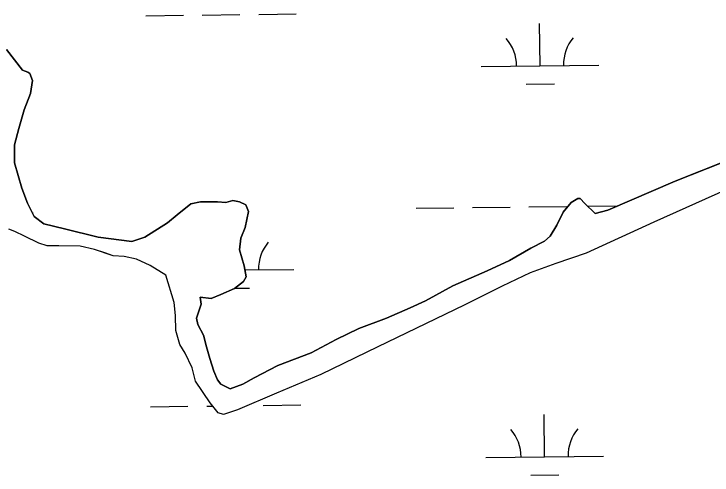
# Model space of a CAD drawing. Extents: x 3684037 to 3722149, y 433263 to 459021.
# Drawn here: x 3714882 to 3715476, y 451234 to 451627 of the extents above; entities that cross this region are included whole.
import ezdxf

# ---------------------------------------------------------------- set-up
doc = ezdxf.new("R2010")
doc.units = 0
doc.layers.add('V-TOPO-SHOR', color=7, linetype='Continuous')
doc.layers.add('V-WETL-SWMP', color=7, linetype='Continuous')

msp = doc.modelspace()

# ---------------------------------------------------------------- linework, layer by layer
at = {"layer": 'V-TOPO-SHOR'}
for points in [[(3714875.84, 451596.5), (3714889.22, 451578.93), (3714893.89, 451577.16), (3714895.64, 451575.99), (3714897.95, 451570.14), (3714896.16, 451559.05), (3714890.86, 451545.05), (3714886.14, 451529.29)], [(3714886.14, 451529.29), (3714882.58, 451515.29), (3714882.54, 451500.1), (3714888.89, 451478.47), (3714893.52, 451465.61), (3714899.32, 451454.49), (3714907.48, 451448.04), (3714924.99, 451443.89), (3714953.58, 451436.79), (3714982.19, 451433.19), (3714993.3, 451436.66), (3715012.62, 451448.86), (3715020.82, 451455.84), (3715032.53, 451465.15), (3715040.71, 451466.88), (3715047.72, 451466.85), (3715055.31, 451466.83), (3715062.32, 451466.22), (3715068.17, 451467.95), (3715074, 451466.77), (3715079.25, 451464.41), (3715081.57, 451458.56), (3715078.6, 451445.14), (3715075.07, 451435.81), (3715073.87, 451425.88), (3715077.91, 451412.43), (3715079.63, 451403.08), (3715077.28, 451399), (3715069.67, 451393.19), (3715057.97, 451387.97), (3715049.78, 451384.49), (3715040.44, 451385.69)], [(3715040.44, 451385.69), (3715041.42, 451379.74), (3715037.41, 451367.87), (3715038.39, 451362.42), (3715043.31, 451353.49), (3715045.75, 451343.58), (3715048.69, 451333.66), (3715052.12, 451322.76), (3715055.07, 451315.32), (3715058.03, 451311.84), (3715065.94, 451307.86), (3715076.85, 451311.78), (3715086.27, 451317.2), (3715106.61, 451327.53), (3715134.87, 451338.33), (3715156.2, 451349.65), (3715175.55, 451359), (3715198.85, 451367.84), (3715219.19, 451376.68), (3715232.08, 451382.58), (3715255.4, 451395.38), (3715284.66, 451408.16), (3715303.5, 451417.01), (3715321.86, 451427.35), (3715333.27, 451433.26), (3715338.24, 451437.7), (3715343.72, 451447.09), (3715349.2, 451457.97), (3715356.16, 451466.36), (3715361.62, 451469.81), (3715363.6, 451469.8), (3715367.55, 451465.33), (3715376.44, 451456.89), (3715387.34, 451459.82), (3715444.37, 451484.39), (3715553.46, 451527.61)], [(3715524.43, 451493.42), (3715426.24, 451449.66), (3715368.7, 451423.11), (3715342.92, 451414.28), (3715321.11, 451406.43), (3715297.3, 451395.12), (3715265.06, 451378.88), (3715191.65, 451343.47), (3715143.04, 451319.86), (3715105.35, 451304.14), (3715072.13, 451289.88), (3715060.23, 451285.96), (3715055.78, 451287.46), (3715048.87, 451295.9), (3715036.55, 451314.27), (3715033.62, 451325.67), (3715027.72, 451338.07), (3715023.28, 451345.51), (3715019.85, 451357.4), (3715019.4, 451370.28), (3715018.45, 451381.18), (3715011.3, 451404.48)], [(3715011.3, 451404.48), (3714997.9, 451412.7), (3714986.23, 451417.99), (3714975.73, 451420.36), (3714966.38, 451420.98), (3714959.38, 451423.34), (3714950.63, 451426.29), (3714938.37, 451429.25), (3714920.27, 451429.3), (3714910.34, 451429.34), (3714903.34, 451431.7), (3714891.09, 451437.58), (3714882.93, 451441.69), (3714877.68, 451443.46)]]:
    msp.add_lwpolyline(points, dxfattribs=at)
at = {"layer": 'V-WETL-SWMP'}
for p, q in [((3715090.21, 451626.3), (3715122.21, 451626.68)), ((3714994.21, 451625.19), (3715026.21, 451625.56)), ((3715042.21, 451625.75), (3715074.21, 451626.12)), ((3715329.58, 451582.66), (3715329.16, 451618.65)), ((3714889.22, 451578.93), (3714875.84, 451596.5)), ((3715279.58, 451582.07), (3715379.57, 451583.24)), ((3714893.89, 451577.16), (3714889.22, 451578.93)), ((3714895.63, 451575.99), (3714893.89, 451577.16)), ((3714897.95, 451570.14), (3714895.63, 451575.99)), ((3714896.16, 451559.05), (3714897.95, 451570.14)), ((3715317.76, 451567.09), (3715341.75, 451567.37)), ((3714890.86, 451545.05), (3714896.16, 451559.05)), ((3714886.14, 451529.29), (3714890.86, 451545.05)), ((3714882.58, 451515.29), (3714886.14, 451529.29)), ((3715553.46, 451527.61), (3715444.37, 451484.39)), ((3714882.54, 451500.1), (3714882.58, 451515.29)), ((3714888.89, 451478.47), (3714882.54, 451500.1)), ((3715444.37, 451484.39), (3715387.34, 451459.82)), ((3714893.52, 451465.61), (3714888.89, 451478.47)), ((3715040.71, 451466.87), (3715032.53, 451465.15)), ((3715047.72, 451466.85), (3715040.71, 451466.87)), ((3715055.31, 451466.83), (3715047.72, 451466.85)), ((3715062.32, 451466.22), (3715055.31, 451466.83)), ((3715068.16, 451467.95), (3715062.32, 451466.22)), ((3715074, 451466.76), (3715068.16, 451467.95)), ((3715079.25, 451464.41), (3715074, 451466.76)), ((3715356.16, 451466.36), (3715349.2, 451457.97)), ((3715361.62, 451469.81), (3715356.16, 451466.36)), ((3715362.06, 451469.81), (3715361.62, 451469.81)), ((3715363.6, 451469.8), (3715362.06, 451469.81)), ((3715367.55, 451465.33), (3715363.6, 451469.8)), ((3714899.32, 451454.49), (3714893.52, 451465.61)), ((3715032.53, 451465.15), (3715020.81, 451455.84)), ((3715081.57, 451458.56), (3715079.25, 451464.41)), ((3715224.14, 451461.35), (3715256.13, 451461.72)), ((3715272.13, 451461.91), (3715304.13, 451462.28)), ((3715320.13, 451462.47), (3715352.13, 451462.84)), ((3715376.43, 451456.89), (3715367.55, 451465.33)), ((3715369.95, 451463.05), (3715395.51, 451463.34)), ((3714897.73, 451457.55), (3714898.25, 451457.56)), ((3714907.48, 451448.04), (3714899.32, 451454.49)), ((3715020.81, 451455.84), (3715012.61, 451448.86)), ((3715078.6, 451445.14), (3715081.57, 451458.56)), ((3715349.2, 451457.97), (3715343.72, 451447.09)), ((3715387.34, 451459.82), (3715376.43, 451456.89)), ((3715012.61, 451448.86), (3714993.3, 451436.66)), ((3714924.99, 451443.89), (3714907.48, 451448.04)), ((3714953.58, 451436.79), (3714924.99, 451443.89)), ((3715075.07, 451435.81), (3715078.6, 451445.14)), ((3715343.72, 451447.09), (3715338.24, 451437.7)), ((3714982.19, 451433.19), (3714953.58, 451436.79)), ((3714993.3, 451436.66), (3714982.19, 451433.19)), ((3715338.24, 451437.7), (3715333.27, 451433.26)), ((3715073.87, 451425.88), (3715075.07, 451435.81)), ((3715333.27, 451433.26), (3715321.86, 451427.35)), ((3715077.91, 451412.43), (3715073.87, 451425.88)), ((3715321.86, 451427.35), (3715303.51, 451417.01)), ((3715303.51, 451417.01), (3715284.66, 451408.16)), ((3715079.63, 451403.08), (3715077.91, 451412.43)), ((3715078.56, 451408.91), (3715120.14, 451409.39)), ((3715284.66, 451408.16), (3715255.4, 451395.38)), ((3715077.28, 451399), (3715079.63, 451403.08)), ((3715069.67, 451393.19), (3715077.28, 451399)), ((3715255.4, 451395.38), (3715232.08, 451382.58)), ((3715057.97, 451387.97), (3715069.67, 451393.19)), ((3715069.92, 451393.38), (3715082.32, 451393.52)), ((3715041.41, 451379.74), (3715040.44, 451385.69)), ((3715040.44, 451385.69), (3715049.78, 451384.49)), ((3715049.78, 451384.49), (3715057.97, 451387.97)), ((3715037.41, 451367.87), (3715041.41, 451379.74)), ((3715232.08, 451382.58), (3715219.19, 451376.68)), ((3715219.19, 451376.68), (3715198.85, 451367.84)), ((3715038.39, 451362.42), (3715037.41, 451367.87)), ((3715198.85, 451367.84), (3715175.55, 451359)), ((3715043.31, 451353.49), (3715038.39, 451362.42)), ((3715045.75, 451343.58), (3715043.31, 451353.49)), ((3715175.55, 451359), (3715156.2, 451349.65)), ((3715156.2, 451349.65), (3715134.87, 451338.33)), ((3715048.69, 451333.66), (3715045.75, 451343.58)), ((3715134.87, 451338.33), (3715106.61, 451327.53)), ((3715052.12, 451322.76), (3715048.69, 451333.66)), ((3715106.61, 451327.53), (3715086.27, 451317.2)), ((3715055.07, 451315.32), (3715052.12, 451322.76)), ((3715058.03, 451311.84), (3715055.07, 451315.32)), ((3715086.27, 451317.2), (3715076.85, 451311.78)), ((3715065.94, 451307.86), (3715058.03, 451311.84)), ((3715076.85, 451311.78), (3715065.94, 451307.86)), ((3714998.08, 451292.53), (3715030.08, 451292.91)), ((3715046.08, 451293.09), (3715051.12, 451293.15)), ((3715094.08, 451293.65), (3715126.08, 451294.02)), ((3715333.45, 451250), (3715333.03, 451286)), ((3715283.45, 451249.42), (3715383.44, 451250.59)), ((3715321.63, 451234.43), (3715345.62, 451234.71))]:
    msp.add_line(p, q, dxfattribs=at)
for points in [[(3715524.43, 451493.42), (3715426.24, 451449.67), (3715368.7, 451423.11), (3715342.92, 451414.28), (3715321.11, 451406.43), (3715297.3, 451395.12), (3715265.06, 451378.88), (3715191.65, 451343.47), (3715143.04, 451319.86), (3715105.35, 451304.14), (3715072.13, 451289.88), (3715060.23, 451285.96), (3715055.78, 451287.46), (3715048.87, 451295.9), (3715036.55, 451314.27)], [(3715036.55, 451314.27), (3715033.62, 451325.67), (3715027.72, 451338.07), (3715023.28, 451345.51), (3715019.86, 451357.41), (3715019.4, 451370.28), (3715018.45, 451381.18), (3715011.3, 451404.48), (3714997.9, 451412.7), (3714986.23, 451417.99), (3714975.73, 451420.36), (3714966.38, 451420.98), (3714950.63, 451426.29), (3714938.37, 451429.25), (3714910.34, 451429.34), (3714903.34, 451431.7), (3714891.09, 451437.58), (3714882.93, 451441.69), (3714877.68, 451443.46)]]:
    msp.add_lwpolyline(points, dxfattribs=at)
for centre, start, end in [((3715274.33, 451582.49), 359.89487, 41.43853), ((3715384.81, 451583.77), 139.89486, 181.43852), ((3715125.38, 451409.93), 139.89486, 181.43852), ((3715278.2, 451249.84), 359.89487, 41.43853), ((3715388.68, 451251.12), 139.89486, 181.43852)]:
    msp.add_arc(centre, 35.25, start, end, dxfattribs=at)

doc.saveas('drawing.dxf')
